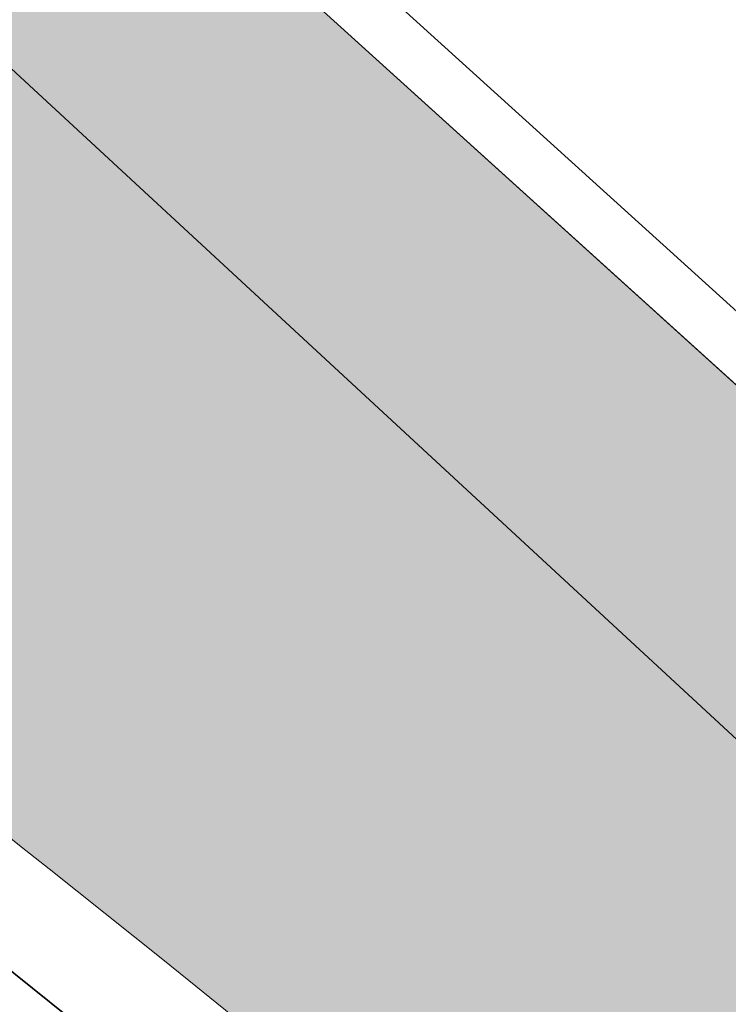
# Model space of a CAD drawing. Header units: metres. Extents: x 163543 to 168130, y 402678 to 405437.
# Tile 926 of 1056: x 165512.13 to 165513.15, y 403949.39 to 403950.82. Entities that reach past the tile are written whole.
import ezdxf

# ---------------------------------------------------------------- set-up
doc = ezdxf.new("R2010")
doc.units = ezdxf.units.M
doc.linetypes.add('X-CA190022.004-UO-DWM_Snelfietsroute$0$VH-OPSLUITBAND_80X200', pattern=[14, 8, -2, 2, -2])
doc.linetypes.add('X-CA190022.004-UO-DWM_Snelfietsroute$0$VH-TROTTOIRBAND_130-150', pattern=[15, 5, -2, 2, -2, 2, -2])
for name, color, linetype, lineweight in [('X-CA190022.004-UO-ARC_Arcering$0$N-WE-VH-VERHARDING_BETONSTRAATSTEEN-A-200', 252, 'Continuous', 18), ('X-CA190022.004-UO-BGT_Ondergrond$0$GE_317_WGDVoetpad_Vlak_GEM', 253, 'Continuous', 9), ('X-CA190022.004-UO-BGT_Ondergrond$0$GE_367_OWGBerm_groenvoorziening_grasenk_GEM', 253, 'Continuous', 9), ('X-CA190022.004-UO-DWM_Snelfietsroute$0$N-WE-VH-KANTOPSLUITING_ACHTERKANTBAND-G', 7, 'Continuous', 9), ('X-CA190022.004-UO-DWM_Snelfietsroute$0$N-WE-VH-KANTOPSLUITING_OPSLUITBAND_80X200-G', 150, 'X-CA190022.004-UO-DWM_Snelfietsroute$0$VH-OPSLUITBAND_80X200', 35), ('X-CA190022.004-UO-DWM_Snelfietsroute$0$N-WE-VH-KANTOPSLUITING_TROTTOIRBAND_130 150-G', 124, 'X-CA190022.004-UO-DWM_Snelfietsroute$0$VH-TROTTOIRBAND_130-150', 35), ('X-CA190022.004-UO-KAD_Percelen$0$B-WE-KG-GRENS_PERCEEL-GV', 150, 'Continuous', 9)]:
    doc.layers.add(name, color=color, linetype=linetype, lineweight=lineweight)
doc.layers.add('X-CA190022.004-UO-ARC_Arcering$0$N-WE-VH-VERHARDING_TEGEL-A-200 60MM TEGEL', color=252, linetype='Continuous', lineweight=18, transparency=0.5)

msp = doc.modelspace()

# ---------------------------------------------------------------- hatches: boundary and pattern name
at = {"layer": 'X-CA190022.004-UO-ARC_Arcering$0$N-WE-VH-VERHARDING_BETONSTRAATSTEEN-A-200'}
h = msp.add_hatch(dxfattribs=at)
h.set_pattern_fill('AVH-BSS_KEIFORMAAT_KEPER', color=256, scale=2, angle=292, pattern_type=2)
h.set_pattern_definition([(292, (0, 0), (0.27337599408, -0.11604122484), [0.63, -0.21]), (202, (0.38942, 0.15733), (0.27337599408, -0.11604122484), [0.63, -0.21])])
h.paths.add_polyline_path([(165512.9665, 403948.7405, 0.01887), (165510.8907, 403950.3731), (165509.5577, 403951.3424, -0.024626), (165506.8741, 403953.5036), (165502.2074, 403948.2453, -0.024924), (165504.7037, 403945.8104), (165505.7667, 403944.6648, 0.019423), (165507.6915, 403942.7455), (165509.6688, 403944.9946, -1), (165510.9919, 403946.4944)])
at = {"layer": 'X-CA190022.004-UO-ARC_Arcering$0$N-WE-VH-VERHARDING_TEGEL-A-200 60MM TEGEL', "ltscale": 0.5}
h = msp.add_hatch(color=256, dxfattribs=at)
h.dxf.hatch_style = 1
h.paths.add_polyline_path([(165512.564, 403950.833), (165508.0822, 403954.8648), (165506.9737, 403953.6157, 0.024628), (165509.6459, 403951.4637), (165510.9789, 403950.4944, -0.023547), (165513.5605, 403948.4246), (165513.635, 403948.3589), (165514.388, 403947.6946), (165514.4192, 403947.7338), (165515.1201, 403947.1154, 0.222875), (165517.4027, 403946.4484)])

# ---------------------------------------------------------------- linework, layer by layer
at = {"layer": 'X-CA190022.004-UO-BGT_Ondergrond$0$GE_317_WGDVoetpad_Vlak_GEM', "flags": 128}
msp.add_lwpolyline([(165485.796, 403974.645), (165498.114, 403963.684), (165503.689, 403958.817), (165512.564, 403950.833), (165517.53, 403946.333)], dxfattribs=at)
at = {"layer": 'X-CA190022.004-UO-BGT_Ondergrond$0$GE_367_OWGBerm_groenvoorziening_grasenk_GEM', "flags": 128}
msp.add_lwpolyline([(165517.53, 403946.333), (165512.564, 403950.833), (165512.167, 403955.055), (165513.943, 403959.018), (165513.795, 403959.063), (165514.083, 403959.623), (165525.548, 403972.868)], dxfattribs=at)
at = {"layer": 'X-CA190022.004-UO-DWM_Snelfietsroute$0$N-WE-VH-KANTOPSLUITING_ACHTERKANTBAND-G', "ltscale": 0.2, "flags": 128}
msp.add_lwpolyline([(165517.5026, 403946.4658), (165512.6176, 403950.8924), (165508.1357, 403954.9243)], dxfattribs=at)
msp.add_lwpolyline([(165506.9738, 403953.6156, 0.024626), (165509.6459, 403951.4637), (165510.9789, 403950.4944, -0.023547), (165513.5605, 403948.4246), (165513.635, 403948.3589)], format="xyb", dxfattribs=at)
at = {"layer": 'X-CA190022.004-UO-DWM_Snelfietsroute$0$N-WE-VH-KANTOPSLUITING_OPSLUITBAND_80X200-G', "ltscale": 0.2, "flags": 128}
msp.add_lwpolyline([(165517.4027, 403946.4484), (165512.564, 403950.833), (165508.0822, 403954.8648)], dxfattribs=at)
at = {"layer": 'X-CA190022.004-UO-DWM_Snelfietsroute$0$N-WE-VH-KANTOPSLUITING_TROTTOIRBAND_130 150-G', "ltscale": 0.2, "flags": 128}
msp.add_lwpolyline([(165506.8741, 403953.5036, 0.024626), (165509.5577, 403951.3424), (165510.8907, 403950.3731, -0.023547), (165513.4613, 403948.3121), (165513.5358, 403948.2464)], format="xyb", dxfattribs=at)
at = {"layer": 'X-CA190022.004-UO-KAD_Percelen$0$B-WE-KG-GRENS_PERCEEL-GV', "flags": 128}
for points in [[(165523.606, 403940.115), (165516.49, 403946.7), (165508.07, 403954.49), (165478.67, 403980.52), (165474.61, 403984.58), (165470.55, 403988.64), (165461.44, 403999.01), (165459.3, 404001.44), (165458.55, 404002.86), (165453.69, 404012.13), (165455.57, 404015.48), (165434.7, 404063.86)], [(165641.99, 404044.65), (165623.44, 404035.76), (165623.39, 404035.67), (165586.71, 404017.97), (165584.89, 404017.13), (165562.25, 404006.65), (165555.23, 404003.44), (165540.98, 403995.15), (165524.45, 403985.52), (165518.3, 403973.85), (165508.07, 403954.49), (165516.49, 403946.7), (165517, 403947.26), (165536.1, 403968.17), (165569.64, 403990.51), (165675.73, 404041.52)]]:
    msp.add_lwpolyline(points, dxfattribs=at)

doc.saveas('drawing.dxf')
